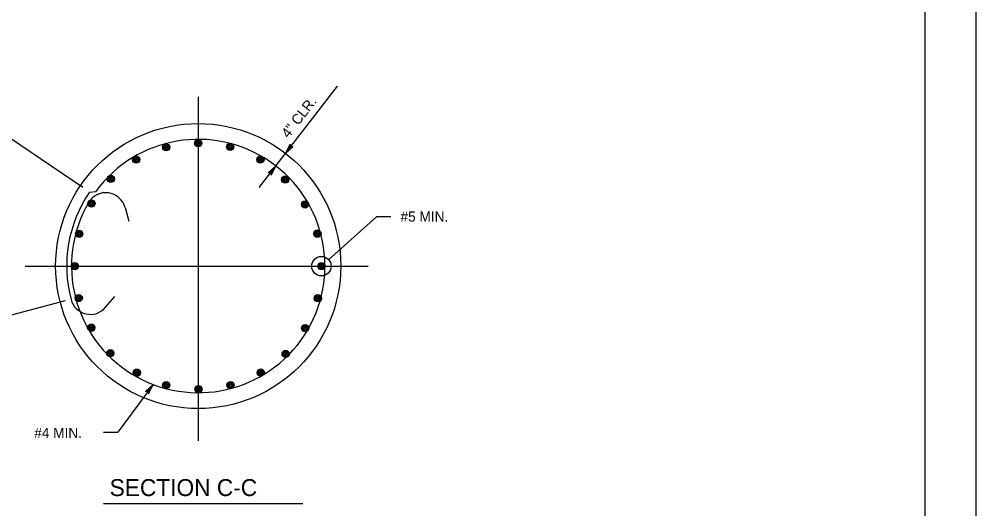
# Model space of a CAD drawing. Extents: x 646165 to 651486, y 296916 to 299292.
# Drawn here: x 650348.8 to 650630.6, y 297214.1 to 297358.4 of the extents above; entities that cross this region are included whole.
import ezdxf

# ---------------------------------------------------------------- set-up
doc = ezdxf.new("R2010")
doc.units = 0
for name, color, linetype in [('2', 7, 'Continuous'), ('50', 7, 'Continuous'), ('51', 7, 'Continuous'), ('52', 7, 'Continuous'), ('53', 7, 'Continuous'), ('54', 7, 'Continuous'), ('PLT-BNDY', 7, 'Continuous')]:
    doc.layers.add(name, color=color, linetype=linetype)

msp = doc.modelspace()

# ---------------------------------------------------------------- linework, layer by layer
at = {"layer": '2'}
msp.add_line((650615.59, 297495.25), (650615.59, 296931.25), dxfattribs=at)
at = {"layer": '50'}
for p, q in [((650401.54, 297335.51), (650401.54, 297234.11)), ((650350.57, 297285.66), (650451.63, 297285.66))]:
    msp.add_line(p, q, dxfattribs=at)
at = {"layer": '51'}
msp.add_circle((650401.54, 297285.66), 42, dxfattribs=at)
at = {"layer": '52'}
for p, q in [((650419.47, 297308.81), (650442.61, 297338.68)), ((650367.57, 297308.76), (650345.99, 297323.44)), ((650439.96, 297287.54), (650454.07, 297300.18)), ((650458.31, 297300.18), (650454.07, 297300.18)), ((650362.33, 297275.38), (650336.47, 297268.6)), ((650388.24, 297250.78), (650377.85, 297236.69)), ((650373.62, 297236.69), (650377.85, 297236.69))]:
    msp.add_line(p, q, dxfattribs=at)
for points in [[(650427.26, 297318.87), (650428.65, 297321.57), (650428.63, 297321.29), (650428.72, 297321.07), (650428.85, 297320.92), (650429.03, 297320.83), (650429.26, 297320.8), (650429.53, 297320.88), (650427.26, 297318.87), (650429.26, 297320.8), (650429.03, 297320.83), (650427.26, 297318.87), (650428.85, 297320.92), (650428.72, 297321.07), (650427.26, 297318.87), (650428.63, 297321.29)], [(650424.4, 297315.18), (650423.02, 297312.48), (650423.03, 297312.76), (650422.95, 297312.97), (650422.81, 297313.12), (650422.63, 297313.22), (650422.4, 297313.25), (650422.13, 297313.16), (650424.4, 297315.18), (650422.4, 297313.25), (650422.63, 297313.22), (650424.4, 297315.18), (650422.81, 297313.12), (650422.95, 297312.97), (650424.4, 297315.18), (650423.03, 297312.76)], [(650388.24, 297250.78), (650386.02, 297248.71), (650386.29, 297248.8), (650386.52, 297248.78), (650386.7, 297248.68), (650386.84, 297248.54), (650386.93, 297248.32), (650386.92, 297248.04), (650388.24, 297250.78), (650386.93, 297248.32), (650386.84, 297248.54), (650388.24, 297250.78), (650386.7, 297248.68), (650386.52, 297248.78), (650388.24, 297250.78), (650386.29, 297248.8)]]:
    msp.add_lwpolyline(points, dxfattribs=at)
msp.add_circle((650437.83, 297285.63), 2.87, dxfattribs=at)
at = {"layer": '53'}
msp.add_line((650373.61, 297215.67), (650432.37, 297215.67), dxfattribs=at)
at = {"layer": '54'}
for p, q in [((650369.51, 297307.44), (650371.35, 297307.63)), ((650379.99, 297302.91), (650381.08, 297298.85)), ((650374.26, 297273.51), (650376.98, 297276.71))]:
    msp.add_line(p, q, dxfattribs=at)
for centre, radius in [((650392.11, 297320.65), 1.07), ((650392.11, 297320.65), 0.8), ((650392.11, 297320.65), 0.533), ((650401.56, 297321.87), 1.07), ((650401.56, 297321.87), 0.8), ((650401.56, 297321.87), 0.533), ((650401.56, 297321.87), 0.267), ((650410.96, 297320.78), 1.07), ((650410.96, 297320.78), 0.8), ((650410.96, 297320.78), 0.533), ((650410.96, 297320.78), 0.267), ((650392.11, 297320.65), 0.267), ((650383.26, 297317.03), 1.07), ((650383.26, 297317.03), 0.8), ((650383.26, 297317.03), 0.533), ((650383.26, 297317.03), 0.267), ((650419.86, 297317.03), 1.07), ((650419.86, 297317.03), 0.8), ((650419.86, 297317.03), 0.533), ((650419.86, 297317.03), 0.267), ((650375.82, 297311.33), 1.07), ((650375.82, 297311.33), 0.8), ((650375.82, 297311.33), 0.533), ((650375.82, 297311.33), 0.267), ((650427.15, 297311.12), 1.07), ((650427.15, 297311.12), 0.8), ((650427.15, 297311.12), 0.533), ((650427.15, 297311.12), 0.267), ((650370.1, 297304.11), 1.07), ((650370.1, 297304.11), 0.8), ((650370.1, 297304.11), 0.533), ((650370.1, 297304.11), 0.267), ((650433, 297303.83), 1.07), ((650433, 297303.83), 0.8), ((650433, 297303.83), 0.533), ((650433, 297303.83), 0.267), ((650366.48, 297295.16), 1.07), ((650366.48, 297295.16), 0.8), ((650366.48, 297295.16), 0.533), ((650436.64, 297295.2), 1.07), ((650436.64, 297295.2), 0.8), ((650436.64, 297295.2), 0.533), ((650366.48, 297295.16), 0.267), ((650436.64, 297295.2), 0.267), ((650365.18, 297285.61), 1.07), ((650365.18, 297285.61), 0.8), ((650365.18, 297285.61), 0.533), ((650365.18, 297285.61), 0.267), ((650437.83, 297285.63), 1.07), ((650437.83, 297285.63), 0.8), ((650437.83, 297285.63), 0.533), ((650437.83, 297285.63), 0.267), ((650366.35, 297276.24), 1.07), ((650366.35, 297276.24), 0.8), ((650366.35, 297276.24), 0.533), ((650366.35, 297276.24), 0.267), ((650436.76, 297276.16), 1.07), ((650436.76, 297276.16), 0.8), ((650436.76, 297276.16), 0.533), ((650436.76, 297276.16), 0.267), ((650370.04, 297267.5), 1.07), ((650370.04, 297267.5), 0.8), ((650370.04, 297267.5), 0.533), ((650370.04, 297267.5), 0.267), ((650433.06, 297267.36), 1.07), ((650433.06, 297267.36), 0.8), ((650433.06, 297267.36), 0.533), ((650433.06, 297267.36), 0.267), ((650375.65, 297259.96), 1.07), ((650375.65, 297259.96), 0.8), ((650375.65, 297259.96), 0.533), ((650375.65, 297259.96), 0.267), ((650427.3, 297259.75), 1.07), ((650427.3, 297259.75), 0.8), ((650427.3, 297259.75), 0.533), ((650427.3, 297259.75), 0.267), ((650383.47, 297254.24), 1.07), ((650383.47, 297254.24), 0.8), ((650383.47, 297254.24), 0.533), ((650383.47, 297254.24), 0.267), ((650419.96, 297254.26), 1.07), ((650419.96, 297254.26), 0.8), ((650419.96, 297254.26), 0.533), ((650419.96, 297254.26), 0.267), ((650392.11, 297250.54), 1.07), ((650392.11, 297250.54), 0.8), ((650392.11, 297250.54), 0.533), ((650392.11, 297250.54), 0.267), ((650411.07, 297250.54), 1.07), ((650411.07, 297250.54), 0.8), ((650411.07, 297250.54), 0.533), ((650411.07, 297250.54), 0.267), ((650401.63, 297249.38), 1.07), ((650401.63, 297249.38), 0.8), ((650401.63, 297249.38), 0.533), ((650401.63, 297249.38), 0.267)]:
    msp.add_circle(centre, radius, dxfattribs=at)
for centre, radius, start, end in [((650401.54, 297285.66), 37.33, 150, 143.9567), ((650401.54, 297285.66), 38.73, 145.7798, 194.7227), ((650374.31, 297301.38), 5.89, 15, 150), ((650364.21, 297317.16), 31.5, 270, 270.00000277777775), ((650369.77, 297277.31), 5.89, 194.7227, 319.7227)]:
    msp.add_arc(centre, radius, start, end, dxfattribs=at)
at = {"layer": 'PLT-BNDY'}
msp.add_lwpolyline([(649789.59, 297510.25), (650630.59, 297510.25), (650630.59, 296916.25), (649789.59, 296916.25)], close=True, dxfattribs=at)

# ---------------------------------------------------------------- texts
at = {"layer": '53'}
msp.add_text('4" CLR.', height=3, rotation=52.2391, dxfattribs=at).set_placement((650428.11, 297323.14))
for s, height, p in [('#5 MIN.', 3, (650461.13, 297298.75)), ('#4 MIN.', 3, (650353.26, 297234.98)), ('SECTION C-C', 5, (650375.45, 297217.87))]:
    msp.add_text(s, height=height, dxfattribs=at).set_placement(p)

doc.saveas('drawing.dxf')
